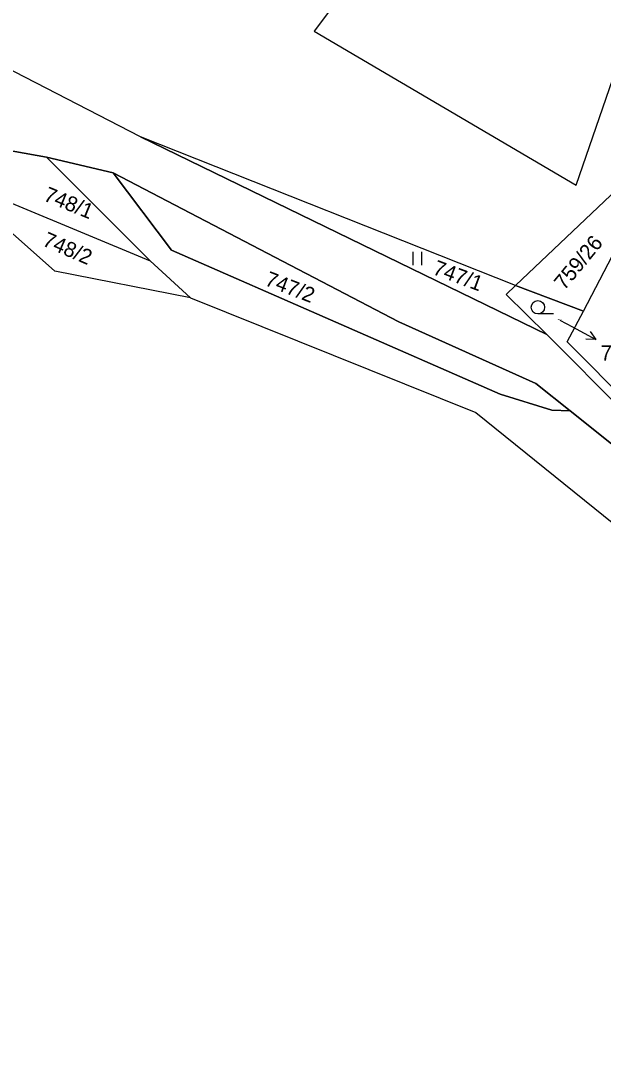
# Model space of a CAD drawing. Extents: x -654083 to -650132, y -1099819 to -1096699.
# Drawn here: x -653461.9 to -653396.4, y -1098439.4 to -1098321.9 of the extents above; entities that cross this region are included whole.
import ezdxf

# ---------------------------------------------------------------- set-up
doc = ezdxf.new("R2010")
doc.units = 0
for name, color, linetype in [('Obvody jako plochy', 7, 'Continuous'), ('Parcelní čísla', 7, 'Continuous'), ('Prvky pro prodl_ par_ č_', 7, 'Continuous'), ('Značky kultur', 7, 'Continuous')]:
    doc.layers.add(name, color=color, linetype=linetype)

msp = doc.modelspace()

# ---------------------------------------------------------------- linework, layer by layer
at = {"layer": 'Obvody jako plochy'}
for points in [[(-653468.56, -1098224.39), (-653476.06, -1098232.31), (-653469.12, -1098238.28), (-653426.6, -1098273.03), (-653419.03, -1098292.84), (-653412.39, -1098301.08), (-653428.86, -1098323.02), (-653399.43, -1098340.33), (-653395.28, -1098328.39), (-653388.43, -1098316.97), (-653380.66, -1098318.78), (-653379.11, -1098315.61), (-653362.81, -1098301.73), (-653367.85, -1098284.07), (-653367.61, -1098264.53), (-653364, -1098241.1), (-653363.54, -1098236.76), (-653384.71, -1098226.25)], [(-653468.66, -1098335.45), (-653458.98, -1098337.19), (-653451.48, -1098338.94), (-653419.34, -1098355.73), (-653403.94, -1098362.65), (-653400.08, -1098365.76), (-653366.89, -1098392.32), (-653378.58, -1098381.44), (-653380.74, -1098379.27), (-653394, -1098365.92), (-653402.72, -1098357.14), (-653448.41, -1098334.89), (-653466.08, -1098325.78)]]:
    msp.add_lwpolyline(points, dxfattribs=at)
for points in [[(-653428.86, -1098323.02), (-653399.43, -1098340.33), (-653395.28, -1098328.39), (-653388.43, -1098316.97), (-653380.66, -1098318.78), (-653388.17, -1098334.47), (-653391.18, -1098337.36), (-653393.37, -1098339.44), (-653406.24, -1098351.65), (-653448.41, -1098334.89), (-653466.08, -1098325.78), (-653469.31, -1098325.22), (-653476.22, -1098321.29), (-653452.91, -1098297.64), (-653426.6, -1098273.03), (-653419.03, -1098292.84), (-653412.39, -1098301.08)], [(-653474.07, -1098335.78), (-653469.97, -1098339.43), (-653447.33, -1098348.87), (-653458.98, -1098337.19), (-653468.66, -1098335.45), (-653480.23, -1098325.73), (-653506.94, -1098331.76), (-653507.15, -1098335.36), (-653478.77, -1098330.4)], [(-653407.3, -1098352.65), (-653406.24, -1098351.65), (-653448.41, -1098334.89), (-653402.72, -1098357.14)], [(-653410.69, -1098365.93), (-653368.59, -1098399.91), (-653314.23, -1098439.38), (-653312.54, -1098436.44), (-653366.89, -1098392.32), (-653400.08, -1098365.76), (-653402.17, -1098365.67), (-653407.95, -1098363.87), (-653444.9, -1098347.65), (-653451.48, -1098338.94), (-653458.98, -1098337.19), (-653447.33, -1098348.87), (-653442.79, -1098353.02)], [(-653444.9, -1098347.65), (-653407.95, -1098363.87), (-653402.17, -1098365.67), (-653400.08, -1098365.76), (-653403.94, -1098362.65), (-653419.34, -1098355.73), (-653451.48, -1098338.94)], [(-653469.97, -1098339.43), (-653447.33, -1098348.87), (-653442.79, -1098353.02), (-653458.04, -1098350.04)], [(-653398.61, -1098354.51), (-653391.67, -1098341.19), (-653393.37, -1098339.44), (-653406.24, -1098351.65)], [(-653379.97, -1098353.25), (-653393.22, -1098365.22), (-653400.42, -1098357.99), (-653398.61, -1098354.51), (-653391.67, -1098341.19)], [(-653400.42, -1098357.99), (-653398.61, -1098354.51), (-653406.24, -1098351.65), (-653407.3, -1098352.65), (-653402.72, -1098357.14), (-653394, -1098365.92), (-653393.22, -1098365.22)]]:
    msp.add_lwpolyline(points, close=True, dxfattribs=at)
at = {"layer": 'Prvky pro prodl_ par_ č_'}
for p, q in [((-653401.27, -1098355.52), (-653399.84, -1098356.3)), ((-653399.84, -1098356.3), (-653397.2, -1098357.73))]:
    msp.add_line(p, q, dxfattribs=at)
msp.add_lwpolyline([(-653397.84, -1098356.82), (-653397.2, -1098357.73), (-653398.32, -1098357.69)], dxfattribs=at)
at = {"layer": 'Značky kultur'}
for p, q in [((-653417.8, -1098347.85), (-653417.8, -1098349.35)), ((-653416.78, -1098349.35), (-653416.78, -1098347.85)), ((-653401.97, -1098354.84), (-653403.72, -1098354.84))]:
    msp.add_line(p, q, dxfattribs=at)
msp.add_circle((-653403.72, -1098354.09), 0.75, dxfattribs=at)

# ---------------------------------------------------------------- texts
at = {"layer": 'Parcelní čísla'}
for s, rotation, p in [('748/1', 337.752, (-653459.41, -1098342.04)), ('748/2', 336.6, (-653459.54, -1098347.1)), ('759/26', 50.508, (-653400.74, -1098352.26)), ('747/1', 339.534, (-653415.65, -1098350.32)), ('747/2', 338.787, (-653434.53, -1098351.57))]:
    msp.add_text(s, height=1.7, rotation=rotation, dxfattribs=at).set_placement(p)
msp.add_text('759/27', height=0.1, dxfattribs=at).set_placement((-653401.49, -1098355.52))
at = {"layer": 'Prvky pro prodl_ par_ č_'}
msp.add_text('759/27', height=1.7, dxfattribs=at).set_placement((-653396.66, -1098360.08))

doc.saveas('drawing.dxf')
